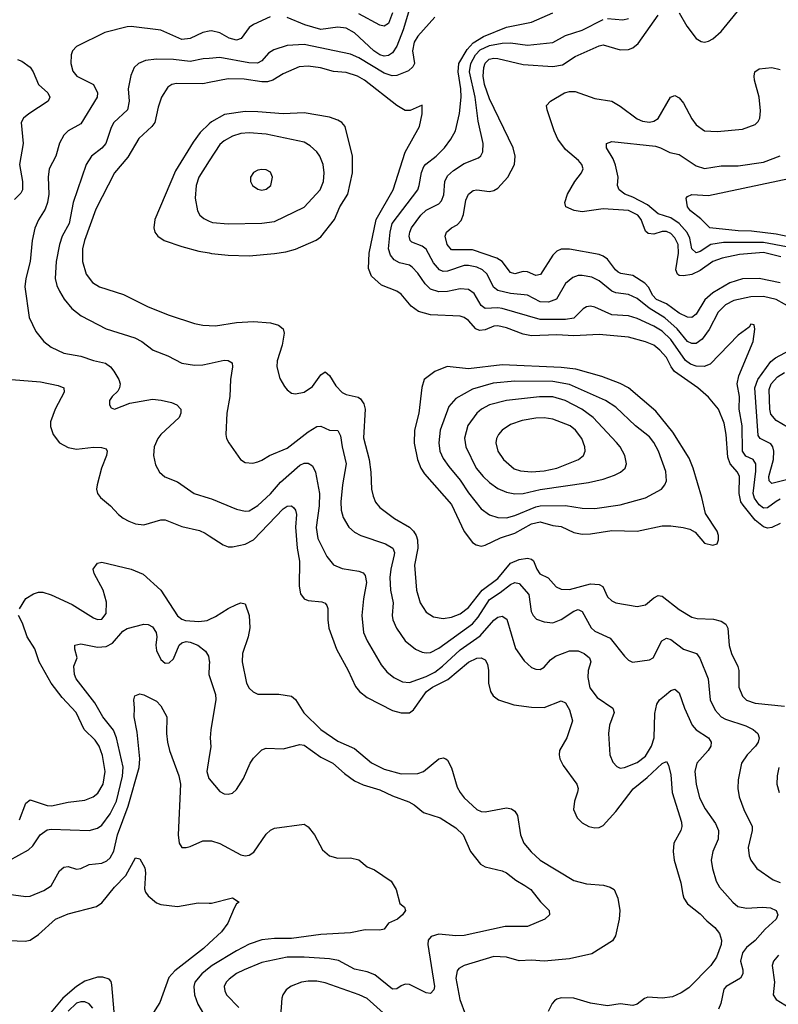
# Model space of a CAD drawing. Header units: inches. Extents: x 1308407 to 1441228, y 959628 to 1036311.
# Tile 724 of 729: x 1429100 to 1432701, y 1020906 to 1025577. Entities that reach past the tile are written whole.
import ezdxf

# ---------------------------------------------------------------- set-up
doc = ezdxf.new("R2010")
doc.units = ezdxf.units.IN
doc.header["$MEASUREMENT"] = 0
doc.layers.add('B4022', color=7, linetype='Continuous')
doc.layers.add('B4032', color=7, linetype='Continuous')

msp = doc.modelspace()

# ---------------------------------------------------------------- linework, layer by layer
at = {"layer": 'B4022', "color": 5}
for points, elevation in [([(1430000, 1025522.6), (1429970, 1025517.3), (1429910, 1025488.7), (1429870, 1025483.6), (1429770, 1025527.7), (1429630, 1025544.9), (1429610, 1025543.4), (1429503.8, 1025516.2), (1429369.3, 1025450.7), (1429350.3, 1025430), (1429344.4, 1025410), (1429342.6, 1025370), (1429352.5, 1025332.5), (1429371.7, 1025310), (1429450.1, 1025270.1), (1429469.2, 1025230), (1429468.1, 1025210), (1429390, 1025082.7), (1429330.3, 1025050), (1429310, 1025029.7), (1429288.9, 1024991.1), (1429271.8, 1024930), (1429240.6, 1024870), (1429235.1, 1024830), (1429238.3, 1024750), (1429232.1, 1024710), (1429221.5, 1024678.5), (1429190, 1024628.2), (1429171.9, 1024588.1), (1429160.1, 1024530), (1429150.1, 1024430), (1429129.4, 1024350), (1429125.4, 1024310), (1429144.9, 1024164.9), (1429177.5, 1024097.5), (1429215.3, 1024050), (1429250, 1024023.2), (1429310, 1023995.5), (1429390, 1023981.5), (1429450, 1023960.5), (1429507.1, 1023947.1), (1429530.8, 1023930.8), (1429546.5, 1023910), (1429570.3, 1023870), (1429576.5, 1023850), (1429574, 1023830), (1429565.4, 1023814.6), (1429539.1, 1023790), (1429526, 1023770), (1429526.4, 1023750), (1429535.2, 1023735.2), (1429550, 1023728.8), (1429622.7, 1023757.3), (1429730, 1023776.3), (1429772.3, 1023772.3), (1429821.1, 1023761.1), (1429845.5, 1023750), (1429864.4, 1023730), (1429864.6, 1023710), (1429856.5, 1023690), (1429770.3, 1023610), (1429755.3, 1023590), (1429738.7, 1023550), (1429734.9, 1023510), (1429744.8, 1023464.8), (1429763.1, 1023430), (1429789.1, 1023409.1), (1429850, 1023384.6), (1429927.7, 1023330), (1430000, 1023306.7)], 2840), ([(1429090, 1025387.9), (1429110, 1025381.3), (1429150, 1025351.5), (1429164.2, 1025330), (1429190.1, 1025270.1), (1429234.3, 1025230), (1429244, 1025210), (1429235.6, 1025190), (1429144, 1025130), (1429118.9, 1025110), (1429107.1, 1025090), (1429116.8, 1024990), (1429099.8, 1024890), (1429113.7, 1024810), (1429113.7, 1024770), (1429106.3, 1024753.7), (1429076.1, 1024723.9)], 2820), ([(1430000, 1025393.4), (1429971.1, 1025391.1), (1429910, 1025378.5), (1429830, 1025388.7), (1429750.1, 1025389.9), (1429696.9, 1025383.1), (1429664.9, 1025370), (1429643.6, 1025350), (1429627.1, 1025312.9), (1429615.3, 1025250), (1429619.5, 1025190), (1429611.7, 1025150), (1429547, 1025090), (1429534.1, 1025065.9), (1429508.5, 1024990), (1429490, 1024968.1), (1429440.7, 1024930), (1429416, 1024890), (1429354.8, 1024710), (1429335, 1024610), (1429302.4, 1024550), (1429288.7, 1024511.3), (1429274.1, 1024430), (1429268.8, 1024350), (1429276.6, 1024316.6), (1429289, 1024289), (1429311.3, 1024251.3), (1429347.6, 1024207.6), (1429392.1, 1024172.1), (1429510, 1024111.2), (1429647.1, 1024067.1), (1429679.5, 1024050), (1429734.4, 1024010), (1429802.6, 1023982.6), (1429870, 1023948.1), (1429930, 1023937.8), (1429970, 1023939), (1430000, 1023946)], 2860), ([(1430000, 1025278.8), (1429970, 1025272.9), (1429844.8, 1025275.2), (1429821.7, 1025270), (1429803.2, 1025256.8), (1429773.8, 1025210), (1429757.7, 1025162.3), (1429741.3, 1025090), (1429727.6, 1025070), (1429666, 1025014), (1429614.3, 1024925.7), (1429550.2, 1024850), (1429462.1, 1024677.9), (1429408.1, 1024530), (1429398.2, 1024490), (1429398.5, 1024430), (1429416.3, 1024370), (1429445.5, 1024330), (1429479.5, 1024310), (1429593.1, 1024273.1), (1429710, 1024215.6), (1429810, 1024175.5), (1429930, 1024135.6), (1429970, 1024127.5), (1430000, 1024125.8)], 2880), ([(1430000, 1025083.9), (1429957.2, 1025042.8), (1429923.6, 1024996.4), (1429840.3, 1024859.7), (1429741.8, 1024630), (1429736.5, 1024590), (1429742.3, 1024570), (1429755.3, 1024550), (1429786, 1024530), (1429870, 1024501.9), (1429950, 1024479.8), (1430000, 1024470.5)], 2920), ([(1430000, 1024907.1), (1429950.2, 1024830), (1429937.4, 1024790), (1429933.8, 1024730), (1429943.9, 1024670), (1429955.6, 1024650), (1429973.6, 1024633.6), (1430000, 1024621.5)], 2940), ([(1429061, 1023870), (1429199.1, 1023859.1), (1429282.4, 1023842.4), (1429310.2, 1023830.2), (1429311.5, 1023810), (1429268.3, 1023730), (1429246.5, 1023670), (1429246.8, 1023646.8), (1429258.7, 1023610), (1429288.7, 1023570), (1429330, 1023547.9), (1429370, 1023539.8), (1429450, 1023548.4), (1429487.9, 1023547.9), (1429510, 1023540.7), (1429514.9, 1023530), (1429512.4, 1023510), (1429488.1, 1023450), (1429468.4, 1023370), (1429465.2, 1023350), (1429469.1, 1023330), (1429484.6, 1023310), (1429530.9, 1023270.9), (1429570, 1023229), (1429591.5, 1023211.5), (1429618.1, 1023198.1), (1429650, 1023185.4), (1429690, 1023180.2), (1429770, 1023204.4), (1429790, 1023204.6), (1429870, 1023172.3), (1429953.8, 1023153.8), (1429980.8, 1023140.8), (1430000, 1023128.2)], 2820), ([(1429098.7, 1022781.3), (1429130, 1022830.4), (1429166.4, 1022853.6), (1429190, 1022861.3), (1429210, 1022861.8), (1429250, 1022848.3), (1429350, 1022802.3), (1429450, 1022739.7), (1429470, 1022731.3), (1429490, 1022732.8), (1429510, 1022760.5), (1429512.9, 1022813), (1429496.1, 1022870), (1429453, 1022950), (1429449.6, 1022970), (1429470, 1022998), (1429490, 1023003.7), (1429630, 1022969.6), (1429686.3, 1022946.3), (1429770, 1022870.2), (1429849, 1022749), (1429870, 1022732.8), (1429886.6, 1022726.5), (1429950, 1022722.2), (1429990, 1022727.3), (1430000, 1022731.7)], 2780), ([(1429098.7, 1021781.3), (1429130, 1021860.3), (1429150, 1021875.5), (1429230, 1021849.6), (1429252, 1021848), (1429330, 1021865.1), (1429410, 1021875), (1429449.7, 1021890), (1429471.8, 1021908.2), (1429496.5, 1021950), (1429506, 1022010), (1429493.2, 1022086.8), (1429476.9, 1022130), (1429458.5, 1022158.5), (1429406.5, 1022210), (1429369.1, 1022290), (1429301.7, 1022361.7), (1429249.6, 1022429.6), (1429192.1, 1022530), (1429171.9, 1022591.9), (1429135.6, 1022650), (1429113.3, 1022713.3), (1429094.8, 1022750)], 2780), ([(1429050, 1021587.8), (1429142, 1021638), (1429162.6, 1021657.4), (1429198.2, 1021710), (1429230, 1021733.1), (1429250, 1021736.1), (1429430, 1021730.9), (1429470, 1021741.4), (1429490, 1021755.4), (1429530, 1021810.2), (1429559.8, 1021870), (1429588.2, 1021988.2), (1429590.9, 1022030.9), (1429560.1, 1022170), (1429546.2, 1022206.2), (1429495.4, 1022270), (1429456.8, 1022336.8), (1429368.9, 1022450), (1429359.8, 1022470), (1429356.9, 1022510), (1429372.4, 1022550), (1429362.4, 1022590), (1429362, 1022610), (1429390, 1022615.9), (1429470, 1022600.7), (1429510, 1022603.7), (1429540.6, 1022619.4), (1429590, 1022676.5), (1429610, 1022689.2), (1429690, 1022708.9), (1429710, 1022707.4), (1429730, 1022697), (1429748, 1022670), (1429751.6, 1022650), (1429747.2, 1022610), (1429750, 1022584.9), (1429770, 1022542), (1429790, 1022524.7), (1429810, 1022526.2), (1429830, 1022544.6), (1429857.8, 1022610), (1429870, 1022620.6), (1429890, 1022626.7), (1429910, 1022624.5), (1429946, 1022610), (1429981.5, 1022581.5), (1429997, 1022557), (1430000, 1022534.9)], 2760), ([(1430000, 1022512.7), (1429998.4, 1022470), (1430000, 1022465.1)], 2760), ([(1428950, 1021441.6), (1429130, 1021417.5), (1429150, 1021419.3), (1429214.3, 1021445.7), (1429250, 1021468.2), (1429290, 1021538.3), (1429310, 1021556.5), (1429330, 1021559), (1429370, 1021546.4), (1429390, 1021549.3), (1429430, 1021569.3), (1429490, 1021576.1), (1429514, 1021586), (1429530, 1021600.2), (1429547.7, 1021632.3), (1429564.8, 1021710), (1429614.4, 1021845.6), (1429667.9, 1022030), (1429671.2, 1022070), (1429657.1, 1022197.2), (1429642.9, 1022270), (1429645.3, 1022310), (1429641.6, 1022350), (1429647.3, 1022370), (1429670, 1022379.3), (1429690, 1022374), (1429750, 1022344.4), (1429770, 1022322), (1429799.2, 1022270), (1429796.8, 1022190), (1429802, 1022150), (1429811.7, 1022110), (1429855, 1021990), (1429862.8, 1021950), (1429853, 1021710), (1429857.8, 1021670), (1429870, 1021650.4), (1429890, 1021649), (1429910, 1021654.6), (1429970, 1021680.9), (1430000, 1021681.4)], 2740), ([(1430000, 1022081.2), (1429988.6, 1022010), (1429997.8, 1021977.8), (1430000, 1021975.1)], 2760), ([(1429050, 1021208.4), (1429125.8, 1021205.9), (1429150, 1021210.3), (1429190, 1021236.9), (1429270, 1021310.2), (1429330, 1021334.7), (1429465.2, 1021370), (1429490, 1021387.2), (1429550, 1021460.7), (1429603.6, 1021516.4), (1429650, 1021600.7), (1429670, 1021596.3), (1429693.8, 1021553.9), (1429697.7, 1021530), (1429693, 1021453), (1429697.4, 1021437.4), (1429710, 1021420.5), (1429750, 1021387), (1429770, 1021379.6), (1429850, 1021369.4), (1429947.1, 1021387.1), (1430000, 1021385.3)], 2720), ([(1430000, 1021195.3), (1429972.9, 1021170), (1429836, 1021064), (1429807.6, 1021032.4), (1429766, 1020914), (1429723.8, 1020850)], 2720), ([(1429548.8, 1020870), (1429538, 1020998), (1429534.2, 1021014.3), (1429525.4, 1021025.4), (1429494.7, 1021034.7), (1429470, 1021035.1), (1429410, 1021015.4), (1429370.6, 1020990), (1429305.5, 1020934.4), (1429217.7, 1020830)], 2720), ([(1430000, 1021078.8), (1429964.2, 1021050), (1429932, 1021010), (1429926.5, 1020990), (1429929.5, 1020950), (1429945.6, 1020905.6), (1430000, 1020814.7)], 2740), ([(1429447.4, 1020887.4), (1429430, 1020907.9), (1429410, 1020917.4), (1429390, 1020918.1), (1429370, 1020910.8), (1429330, 1020873.9)], 2740)]:
    msp.add_lwpolyline(points, dxfattribs=dict(at, elevation=elevation))
at = {"layer": 'B4032', "color": 5}
for points, elevation in [([(1432230, 1025610.2), (1432266.6, 1025546.6), (1432310, 1025487.4), (1432333.9, 1025473.9), (1432350, 1025471.3), (1432370, 1025475.9), (1432390, 1025486.4), (1432430, 1025521.8), (1432550, 1025668)], 2820), ([(1430954.8, 1025645.2), (1430920.2, 1025530), (1430890, 1025451.7), (1430870, 1025420.2), (1430850, 1025407.2), (1430830, 1025404.5), (1430809.2, 1025410), (1430780.7, 1025430), (1430690, 1025515.2), (1430650, 1025537.2), (1430610, 1025541.5), (1430530, 1025530.4), (1430453.7, 1025553.7), (1430370, 1025587.3)], 2840), ([(1430288.8, 1025591.2), (1430210, 1025555), (1430190, 1025540.3), (1430151.5, 1025488.5), (1430130, 1025480.8), (1430095.1, 1025490), (1430050, 1025514.9), (1430010, 1025524.3), (1430000, 1025522.6)], 2840), ([(1431070.7, 1025589.3), (1430990, 1025498.5), (1430972.5, 1025470), (1430965.3, 1025430), (1430973.3, 1025370), (1430966.9, 1025353.1), (1430945.4, 1025334.6), (1430890, 1025312.7), (1430868.3, 1025311.7), (1430830, 1025323.4), (1430710, 1025395.9), (1430670, 1025414.1), (1430450, 1025459.6), (1430370, 1025454.5), (1430306.4, 1025433.6), (1430280.8, 1025419.2), (1430250, 1025382.9), (1430229, 1025371), (1430187.9, 1025372.1), (1430050, 1025397.5), (1430000, 1025393.4)], 2860), ([(1430869.6, 1025610), (1430850, 1025558.7), (1430830, 1025547.1), (1430810, 1025551.6), (1430710, 1025605.6)], 2820), ([(1432710, 1023301.9), (1432690, 1023291.9), (1432650, 1023260.6), (1432630, 1023259.9), (1432610, 1023275.9), (1432587.6, 1023307.6), (1432581.4, 1023330), (1432594.6, 1023434.6), (1432593.8, 1023470), (1432581.5, 1023490), (1432547.2, 1023507.2), (1432529.9, 1023530), (1432529.2, 1023650), (1432514.4, 1023730), (1432516, 1023790), (1432504.6, 1023850), (1432512.7, 1023887.3), (1432581.3, 1024050), (1432588.7, 1024108.7), (1432586, 1024130), (1432570, 1024132.7), (1432562, 1024118), (1432510, 1024080.7), (1432377.4, 1023942.6), (1432348.9, 1023931.1), (1432310, 1023932.7), (1432283.1, 1023943.1), (1432260, 1023960), (1432190, 1024059.7), (1432150, 1024099.1), (1432110, 1024123.7), (1432030, 1024159.5), (1431990, 1024171.9), (1431910, 1024177.1), (1431830, 1024214.1), (1431810, 1024217.5), (1431790, 1024214.8), (1431774.6, 1024205.4), (1431730, 1024161.6), (1431690, 1024154.5), (1431570, 1024155.3), (1431390, 1024207.5), (1431370, 1024210.7), (1431310, 1024207.3), (1431290, 1024220.6), (1431257.5, 1024277.5), (1431230, 1024297), (1431190, 1024300.5), (1431130, 1024288.1), (1431090, 1024286.6), (1431050, 1024299.5), (1431024.3, 1024324.3), (1430990, 1024374.8), (1430963.5, 1024403.5), (1430950, 1024412.1), (1430903.1, 1024423.1), (1430877.4, 1024437.4), (1430859.8, 1024459.8), (1430850.9, 1024490), (1430858.8, 1024570), (1430868.5, 1024610), (1430989.2, 1024770), (1430996.7, 1024790), (1431007.3, 1024852.7), (1431018.6, 1024881.4), (1431027.4, 1024892.6), (1431076.7, 1024930), (1431116.3, 1024970), (1431146.4, 1025010), (1431167.9, 1025050), (1431187.1, 1025132.9), (1431196, 1025210), (1431194.3, 1025250), (1431181.6, 1025330), (1431184.3, 1025370), (1431223.3, 1025436.7), (1431251.7, 1025468.2), (1431301.9, 1025498.1), (1431410, 1025541.3), (1431530, 1025565.4), (1431630.5, 1025609.5)], 2860), ([(1432770, 1024205.2), (1432690, 1024249.4), (1432630, 1024263.9), (1432570, 1024262.8), (1432490, 1024244.6), (1432450, 1024224.5), (1432415, 1024190), (1432372.9, 1024107.1), (1432339.2, 1024060.8), (1432310, 1024040.2), (1432290, 1024040.2), (1432270, 1024051), (1432220.3, 1024110), (1432162.2, 1024162.2), (1432088.3, 1024208.3), (1432030, 1024253.9), (1431990, 1024272.8), (1431930, 1024281.2), (1431910, 1024288.7), (1431850, 1024337.7), (1431815.2, 1024355.2), (1431770, 1024364.1), (1431750, 1024363), (1431725.4, 1024354.6), (1431690, 1024325.3), (1431648.2, 1024251.8), (1431610, 1024236.9), (1431570, 1024238.2), (1431510, 1024270.4), (1431430, 1024278.3), (1431370, 1024292.2), (1431348.9, 1024308.9), (1431318.3, 1024370), (1431296.5, 1024390), (1431270, 1024403.4), (1431230, 1024411.8), (1431210, 1024410.4), (1431130, 1024383.7), (1431110, 1024383.1), (1431092.9, 1024390), (1431063.7, 1024423.7), (1431028.7, 1024488.7), (1431010, 1024502.2), (1430961.7, 1024521.7), (1430953.6, 1024530), (1430948.7, 1024550), (1430951.2, 1024570), (1430959.9, 1024590), (1431004.3, 1024650), (1431030, 1024673.2), (1431090, 1024703.2), (1431102.7, 1024717.3), (1431113, 1024747), (1431117.2, 1024810), (1431130, 1024835.9), (1431158.6, 1024861.4), (1431210, 1024894.8), (1431277.4, 1024922.6), (1431289.1, 1024930.9), (1431298.9, 1024950), (1431300.6, 1024990), (1431275.8, 1025095.7), (1431261.4, 1025210), (1431234.6, 1025330), (1431241, 1025370), (1431263.2, 1025410), (1431285.7, 1025434.3), (1431330, 1025454.9), (1431390, 1025466.6), (1431430, 1025467.1), (1431510, 1025456), (1431630, 1025469.5), (1431690, 1025502.2), (1431770, 1025527.9), (1431870, 1025577.9)], 2840), ([(1432710, 1024329.5), (1432610, 1024349.2), (1432530, 1024348.4), (1432470, 1024329.5), (1432390, 1024282.1), (1432351.4, 1024248.6), (1432310, 1024179.8), (1432290, 1024164.9), (1432270, 1024165.7), (1432230, 1024184.3), (1432170, 1024229.2), (1432121.8, 1024250), (1432103.2, 1024270), (1432086, 1024306), (1432066.6, 1024326.6), (1432010, 1024364), (1431953.3, 1024373.2), (1431939.8, 1024379.8), (1431927.2, 1024390), (1431890, 1024441.7), (1431870, 1024456.1), (1431850, 1024463.2), (1431710, 1024488.6), (1431670, 1024488.2), (1431650, 1024479.3), (1431630, 1024459.8), (1431572, 1024368), (1431550, 1024363.9), (1431510, 1024381.5), (1431490, 1024383), (1431450, 1024371.8), (1431430, 1024377.3), (1431389.6, 1024429.6), (1431365.5, 1024445.5), (1431250, 1024485.1), (1431150, 1024486), (1431128.6, 1024510), (1431119.4, 1024550), (1431125.1, 1024570), (1431149.7, 1024590), (1431176.5, 1024603.5), (1431195.4, 1024624.6), (1431206.7, 1024653.4), (1431218.4, 1024721.6), (1431230.5, 1024749.5), (1431252.9, 1024767.1), (1431270, 1024770.1), (1431330, 1024762.3), (1431350, 1024766.4), (1431370, 1024778.2), (1431417.7, 1024830), (1431449.1, 1024890), (1431452.1, 1024930), (1431442.7, 1024970), (1431330, 1025201.7), (1431306, 1025270), (1431300.6, 1025310), (1431303.8, 1025350), (1431310, 1025371.6), (1431327.7, 1025390), (1431350, 1025395.2), (1431370, 1025393.5), (1431490, 1025364.3), (1431630, 1025354.5), (1431676.8, 1025363.2), (1431737.1, 1025402.9), (1431850, 1025453.5), (1431870, 1025458.3), (1431950, 1025434.1), (1431990, 1025435.9), (1432010, 1025443.7), (1432035.7, 1025464.3), (1432130, 1025598.6)], 2820), ([(1431890, 1025582.3), (1431963.3, 1025576.7), (1431990, 1025583.2)], 2840), ([(1432710, 1023186.4), (1432670, 1023167.5), (1432650, 1023165.2), (1432630, 1023170.8), (1432590, 1023202.9), (1432533.4, 1023273.4), (1432523.4, 1023290), (1432514.3, 1023330), (1432516.2, 1023410), (1432506.3, 1023430), (1432472.8, 1023470), (1432461.1, 1023501.1), (1432453.8, 1023610), (1432442.9, 1023662.9), (1432416.5, 1023730), (1432370, 1023786), (1432318.7, 1023830), (1432208.4, 1023908.4), (1432191.8, 1023930), (1432170, 1023974.5), (1432138.4, 1024010), (1432110, 1024032.6), (1432070, 1024049.4), (1431990, 1024070.4), (1431850, 1024083.6), (1431730, 1024077.6), (1431650, 1024081.8), (1431530, 1024077.4), (1431490, 1024085.7), (1431410, 1024115.6), (1431370, 1024125), (1431350, 1024122.6), (1431310, 1024105.7), (1431282.5, 1024102.5), (1431264.5, 1024110), (1431229.8, 1024150), (1431210, 1024164.1), (1431190.8, 1024170.8), (1431050, 1024177.1), (1430993.5, 1024193.5), (1430958.2, 1024218.2), (1430910, 1024275.8), (1430889.9, 1024289.9), (1430817.8, 1024317.8), (1430770, 1024359.7), (1430756.5, 1024396.5), (1430758.1, 1024470), (1430791.6, 1024630), (1430872.6, 1024770), (1430930, 1024949), (1430997.3, 1025070), (1431011, 1025131), (1431010, 1025172.3), (1430953.2, 1025146.8), (1430930, 1025146.8), (1430890, 1025170.8), (1430737, 1025290), (1430703.5, 1025310), (1430650, 1025327.2), (1430590, 1025332.2), (1430528.6, 1025348.6), (1430470, 1025357.4), (1430427, 1025353), (1430350, 1025321.1), (1430302.4, 1025290), (1430276.8, 1025283.2), (1430250, 1025282.8), (1430165.6, 1025294.4), (1430090, 1025296.6), (1430000, 1025278.8)], 2880), ([(1432712.8, 1024452.8), (1432630, 1024472.7), (1432516.3, 1024463.7), (1432433.9, 1024446.1), (1432390.3, 1024429.7), (1432330, 1024388.1), (1432290, 1024369.1), (1432250, 1024361.5), (1432230, 1024363.9), (1432221.7, 1024370), (1432214.5, 1024390), (1432227.3, 1024470), (1432225.3, 1024510), (1432210, 1024543), (1432190, 1024563), (1432170, 1024572.4), (1432150, 1024572.3), (1432110, 1024560.5), (1432083.2, 1024563.2), (1432070, 1024574), (1432050.3, 1024630), (1432034.3, 1024650), (1431990, 1024671.3), (1431870, 1024680.6), (1431770, 1024666.1), (1431731.3, 1024671.3), (1431692.8, 1024690), (1431688.2, 1024710), (1431700.9, 1024750), (1431734.8, 1024810), (1431766, 1024850), (1431774, 1024870), (1431768.8, 1024890), (1431752.7, 1024910), (1431690, 1024960.7), (1431653.6, 1025010), (1431636.3, 1025050), (1431603.7, 1025150), (1431601, 1025170), (1431619.1, 1025190), (1431685.3, 1025230), (1431710, 1025236.5), (1431736.2, 1025236.2), (1431830, 1025204.2), (1431910, 1025191.1), (1431950, 1025167.5), (1432030, 1025106.5), (1432055.9, 1025095.9), (1432090, 1025091.8), (1432110, 1025096.2), (1432131.1, 1025108.9), (1432188.7, 1025210), (1432210, 1025217.2), (1432230, 1025207.1), (1432250, 1025182), (1432290, 1025106.5), (1432310, 1025078), (1432350, 1025050.2), (1432410, 1025046.7), (1432530, 1025058), (1432590, 1025080.3), (1432605.5, 1025094.5), (1432613.3, 1025110), (1432615.7, 1025144.3), (1432610, 1025209), (1432588.2, 1025290), (1432585.8, 1025310), (1432589.4, 1025330.6), (1432610, 1025344.6), (1432670.1, 1025350.1), (1432710, 1025341.7)], 2780), ([(1430000, 1024470.5), (1430010, 1024468.6), (1430090, 1024460.2), (1430190, 1024456.6), (1430310, 1024468.7), (1430363.4, 1024476.6), (1430410, 1024489.2), (1430508.1, 1024531.9), (1430530, 1024547.2), (1430594.9, 1024630), (1430619.9, 1024690), (1430657.1, 1024750), (1430679.9, 1024850), (1430680.2, 1024930), (1430645.2, 1025070), (1430629.9, 1025089.9), (1430610, 1025101.2), (1430570, 1025114.4), (1430450, 1025135.9), (1430350, 1025129.9), (1430230, 1025140.7), (1430170, 1025141.1), (1430073, 1025127), (1430010, 1025093.5), (1430000, 1025083.9)], 2920), ([(1430000, 1024621.5), (1430014.8, 1024614.8), (1430090, 1024609.5), (1430250, 1024611.7), (1430310, 1024619.4), (1430450, 1024687.1), (1430526.6, 1024770), (1430541.5, 1024810), (1430545.7, 1024850), (1430539.8, 1024890), (1430525.3, 1024930), (1430511.1, 1024950), (1430479.3, 1024979.3), (1430450, 1024996.2), (1430270, 1025033.9), (1430190, 1025040.6), (1430150, 1025037.3), (1430110, 1025024.4), (1430070, 1025002.8), (1430050, 1024984.4), (1430000, 1024907.1)], 2940), ([(1432739.8, 1024499.8), (1432630, 1024520.1), (1432440.5, 1024519.5), (1432379.7, 1024510), (1432330, 1024477.4), (1432310, 1024470.6), (1432290, 1024489.8), (1432280.3, 1024540.3), (1432268.4, 1024568.4), (1432230.4, 1024610.4), (1432190, 1024637.8), (1432130, 1024656.4), (1432079.3, 1024699.3), (1432010, 1024736), (1431972.6, 1024750), (1431945.1, 1024770), (1431938.2, 1024790), (1431940.7, 1024830), (1431927.5, 1024887.5), (1431917.1, 1024917), (1431885.1, 1024970), (1431886, 1024990), (1431910, 1024998.8), (1432117.7, 1024977.7), (1432142, 1024970), (1432186.5, 1024946.5), (1432230, 1024937.3), (1432310, 1024883.5), (1432350, 1024870.9), (1432430, 1024884.2), (1432510, 1024884.2), (1432630, 1024902.1), (1432710, 1024931.8)], 2760), ([(1432750, 1024546.9), (1432690, 1024559.9), (1432573.4, 1024573.4), (1432510, 1024574.9), (1432375.1, 1024590), (1432332.5, 1024632.5), (1432283.5, 1024670), (1432269.8, 1024690), (1432263, 1024730), (1432270, 1024738.4), (1432290, 1024747.4), (1432370, 1024743.5), (1432781.1, 1024830)], 2740), ([(1430000, 1024125.8), (1430030, 1024124.1), (1430130, 1024141.4), (1430210, 1024146), (1430290, 1024139.7), (1430328.5, 1024128.5), (1430350.2, 1024110.2), (1430355.8, 1024090), (1430346.3, 1024033.7), (1430322, 1023958), (1430320.8, 1023930), (1430335.5, 1023875.5), (1430356.5, 1023836.5), (1430370, 1023820.7), (1430390, 1023804.9), (1430410, 1023802), (1430450, 1023810.4), (1430490, 1023837.6), (1430530, 1023892), (1430550, 1023906), (1430570, 1023889), (1430600.7, 1023840.7), (1430630, 1023808.1), (1430650, 1023798.3), (1430707, 1023787), (1430718.2, 1023778.2), (1430734.2, 1023754.2), (1430740.4, 1023730), (1430732.7, 1023592.7), (1430759.2, 1023490), (1430766.6, 1023430), (1430769.2, 1023350), (1430777.4, 1023317.4), (1430788.9, 1023288.9), (1430810, 1023263.6), (1430879.6, 1023210), (1430950, 1023169.5), (1430970, 1023150.2), (1430981.7, 1023130), (1430988.6, 1023110), (1430990.6, 1023070), (1430973.4, 1022990), (1430983.9, 1022870), (1431001.4, 1022810), (1431030, 1022766.7), (1431064.7, 1022744.7), (1431110, 1022736.6), (1431150, 1022742.2), (1431190, 1022758.4), (1431230, 1022789.1), (1431294.8, 1022870), (1431370, 1022925.8), (1431430, 1022998), (1431470, 1023016.4), (1431510, 1023022.5), (1431530, 1023018.5), (1431538.8, 1023010), (1431554.8, 1022970), (1431568.9, 1022948.9), (1431608.6, 1022928.6), (1431646.8, 1022886.8), (1431670, 1022875.8), (1431710, 1022874), (1431810, 1022901.4), (1431850, 1022897.8), (1431868.1, 1022888.1), (1431890, 1022839.5), (1431910, 1022819.6), (1431930.2, 1022810.2), (1432030, 1022792.4), (1432070, 1022800.7), (1432110, 1022834.7), (1432130, 1022845.2), (1432150, 1022842.6), (1432230, 1022778.4), (1432290, 1022743.2), (1432315.7, 1022735.7), (1432393.2, 1022733.2), (1432430, 1022722.9), (1432451.4, 1022710), (1432461.6, 1022690), (1432467.9, 1022607.9), (1432479.2, 1022570), (1432508.9, 1022508.9), (1432513.2, 1022490), (1432513.7, 1022410), (1432530, 1022367.8), (1432550, 1022348.6), (1432590, 1022334.4), (1432730, 1022319.7)], 2880), ([(1432790, 1023406.5), (1432670, 1023377.4), (1432657.9, 1023390), (1432655.5, 1023410), (1432677.1, 1023490), (1432679.2, 1023530), (1432674.8, 1023550), (1432665.3, 1023565.3), (1432614, 1023590), (1432604.8, 1023604.8), (1432589.3, 1023830.7), (1432603.1, 1023870), (1432665.2, 1023954.8), (1432687.8, 1023972.2), (1432755.9, 1024010)], 2840), ([(1430000, 1023946), (1430070, 1023962.4), (1430090, 1023961.1), (1430108, 1023950), (1430110.2, 1023930), (1430100.7, 1023870), (1430097.6, 1023790), (1430083.6, 1023710), (1430078, 1023610), (1430082, 1023590), (1430092.4, 1023570), (1430148.4, 1023490), (1430170, 1023477), (1430206.2, 1023473.8), (1430230, 1023479.5), (1430250, 1023486.7), (1430285.6, 1023510), (1430370, 1023545), (1430470, 1023621.9), (1430510, 1023646.8), (1430530, 1023648.4), (1430570, 1023630.2), (1430610, 1023627.8), (1430623.3, 1023603.4), (1430630.1, 1023550), (1430650.1, 1023470), (1430632.2, 1023370), (1430623.8, 1023290), (1430625.3, 1023250), (1430635.3, 1023215.3), (1430662, 1023170), (1430690, 1023145.2), (1430719.3, 1023130), (1430837, 1023090), (1430871.1, 1023070), (1430879.4, 1023050), (1430878.3, 1023038.2), (1430861.3, 1022970), (1430856.6, 1022930), (1430860.8, 1022870), (1430873.1, 1022810), (1430868.8, 1022750), (1430871.7, 1022730), (1430889.3, 1022690), (1430929.2, 1022630), (1430979.5, 1022590), (1431010, 1022576.9), (1431030, 1022573.7), (1431050, 1022575.5), (1431090, 1022596), (1431249.7, 1022710.3), (1431276.7, 1022743.3), (1431330, 1022827), (1431380.8, 1022859.2), (1431430, 1022897.9), (1431450, 1022906.7), (1431470, 1022903), (1431516.1, 1022850), (1431527.3, 1022770), (1431537.6, 1022750), (1431553.6, 1022733.6), (1431590, 1022720.2), (1431630, 1022716.3), (1431670, 1022730.9), (1431730, 1022770.8), (1431750, 1022778.5), (1431756.4, 1022776.4), (1431770, 1022769), (1431811.7, 1022691.7), (1431830, 1022676.8), (1431903.2, 1022643.2), (1431970, 1022557), (1431990, 1022538.4), (1432009, 1022529), (1432090, 1022539.7), (1432106.3, 1022550), (1432147.8, 1022630), (1432170, 1022643.6), (1432190, 1022636.1), (1432250, 1022591.5), (1432312.8, 1022570), (1432328.2, 1022548.2), (1432367.9, 1022450), (1432377.1, 1022350), (1432400.5, 1022300.5), (1432429.2, 1022270), (1432450, 1022258), (1432547.2, 1022227.2), (1432581.7, 1022210), (1432603.6, 1022190), (1432609.2, 1022170), (1432605.2, 1022150), (1432592.2, 1022130), (1432553.4, 1022090), (1432526, 1022050), (1432510.2, 1021970), (1432509.2, 1021930), (1432515, 1021890), (1432537.1, 1021830), (1432575.9, 1021750), (1432576.9, 1021730), (1432557.1, 1021650), (1432562.6, 1021610), (1432570.2, 1021590.2), (1432598.7, 1021550), (1432675.5, 1021495.5), (1432710, 1021484.4)], 2860), ([(1432744, 1023644), (1432690, 1023675.7), (1432665.9, 1023705.9), (1432659.6, 1023730), (1432657.1, 1023822.9), (1432667.4, 1023850), (1432697, 1023883), (1432730, 1023902.8)], 2820), ([(1430000, 1023306.7), (1430010, 1023303.5), (1430130, 1023255.2), (1430170, 1023245.4), (1430190, 1023247.5), (1430230, 1023271.9), (1430290, 1023328.2), (1430337.7, 1023382.3), (1430430, 1023463.8), (1430450, 1023473.4), (1430470, 1023473.1), (1430490, 1023459.8), (1430504.6, 1023430), (1430523.5, 1023330), (1430522.1, 1023270), (1430508.1, 1023168.1), (1430515.4, 1023115.4), (1430557.6, 1023030), (1430590, 1022990.3), (1430630, 1022973.7), (1430710, 1022960.7), (1430730, 1022952.4), (1430740, 1022940), (1430746.8, 1022906.8), (1430732.1, 1022830), (1430723.5, 1022750), (1430732, 1022670), (1430749.3, 1022630), (1430816, 1022516), (1430843.4, 1022483.4), (1430876.7, 1022456.7), (1430916.3, 1022436.3), (1430950, 1022432.3), (1431030, 1022460.8), (1431070, 1022481.4), (1431107.5, 1022510), (1431190, 1022587.2), (1431285.7, 1022654.3), (1431350, 1022728.6), (1431370, 1022743.2), (1431390, 1022748), (1431412.4, 1022732.4), (1431454.1, 1022594.1), (1431494.7, 1022534.7), (1431530, 1022504), (1431550, 1022496.1), (1431570, 1022494.9), (1431590, 1022505.3), (1431620.2, 1022539.8), (1431642.5, 1022557.5), (1431710, 1022582.9), (1431750, 1022582.7), (1431779.5, 1022570), (1431804.7, 1022550), (1431810.1, 1022530), (1431798.8, 1022490), (1431796.7, 1022456.7), (1431806.9, 1022406.9), (1431841, 1022361), (1431915.3, 1022310), (1431922.3, 1022290), (1431899.6, 1022230), (1431894, 1022190), (1431901.1, 1022090), (1431914.9, 1022054.9), (1431933.9, 1022033.9), (1431950, 1022026), (1431970, 1022029.2), (1432030, 1022053), (1432070, 1022082.8), (1432098.2, 1022130), (1432111.2, 1022170), (1432114, 1022286), (1432124.7, 1022330), (1432137.4, 1022350), (1432159.7, 1022370), (1432190, 1022394.6), (1432210, 1022400.3), (1432230, 1022383.8), (1432254.8, 1022310), (1432292.3, 1022230), (1432310, 1022208.4), (1432368.9, 1022170), (1432377.9, 1022157.9), (1432382.4, 1022150), (1432380.2, 1022130), (1432368.4, 1022110), (1432313.8, 1022050), (1432304.6, 1022010), (1432310.2, 1021949.8), (1432326.2, 1021886.1), (1432353.1, 1021833.1), (1432402.8, 1021762.8), (1432417.4, 1021730), (1432415, 1021690), (1432389.2, 1021630), (1432382.6, 1021590), (1432387.6, 1021550), (1432405.6, 1021490), (1432422.1, 1021462.1), (1432484.9, 1021390), (1432509, 1021369), (1432550, 1021361.2), (1432626.2, 1021366.2), (1432663.5, 1021363.5), (1432690.3, 1021350), (1432698.9, 1021330), (1432690.3, 1021310), (1432637.5, 1021262.5), (1432591.5, 1021208.5), (1432550, 1021175.8), (1432530.1, 1021150), (1432520.6, 1021110), (1432532.7, 1021070), (1432532.8, 1021050), (1432520.8, 1021030), (1432452.6, 1020990), (1432442.8, 1020977.2), (1432427.8, 1020910), (1432417.3, 1020882.7)], 2840), ([(1430000, 1023128.2), (1430065.3, 1023085.3), (1430090, 1023076.9), (1430110, 1023075.8), (1430170, 1023089.5), (1430210, 1023109.5), (1430350, 1023256.9), (1430370, 1023269), (1430390, 1023270.3), (1430401.6, 1023261.6), (1430410, 1023250.5), (1430413.3, 1023230), (1430409.5, 1023170), (1430417.9, 1023070), (1430428.4, 1023008.4), (1430426.4, 1022890), (1430433.3, 1022853.3), (1430450, 1022828.8), (1430470, 1022822), (1430534.9, 1022814.9), (1430549.3, 1022809.3), (1430558.5, 1022798.5), (1430563.5, 1022783.5), (1430562.1, 1022730), (1430568.1, 1022690), (1430603.5, 1022590), (1430658.5, 1022490), (1430694.2, 1022414.2), (1430712.6, 1022390), (1430750, 1022361.1), (1430870, 1022299.4), (1430910, 1022288), (1430950, 1022289.4), (1430970, 1022303.2), (1431030.9, 1022390), (1431060.2, 1022410), (1431132.8, 1022447.2), (1431230, 1022528.9), (1431270, 1022548.6), (1431290, 1022550.2), (1431310, 1022539.5), (1431320.2, 1022520.2), (1431325.2, 1022490), (1431325.5, 1022430), (1431334, 1022390), (1431347.2, 1022370), (1431372.7, 1022350), (1431446.2, 1022326.2), (1431530, 1022315.2), (1431590, 1022314.3), (1431670, 1022344.9), (1431690, 1022336.5), (1431710, 1022303), (1431723.8, 1022250), (1431696.8, 1022170), (1431662, 1022110), (1431660.2, 1022090), (1431664.5, 1022070), (1431679.4, 1022039.4), (1431744.8, 1021950), (1431750.2, 1021930), (1431748.1, 1021911.9), (1431733.8, 1021870), (1431729.2, 1021830), (1431746, 1021790), (1431770, 1021766), (1431801.6, 1021750), (1431830, 1021743), (1431850, 1021744.2), (1431870, 1021754), (1431930, 1021819.8), (1432012.5, 1021927.5), (1432078.5, 1021981.5), (1432150, 1022048.9), (1432170, 1022057.1), (1432179.8, 1022039.8), (1432190, 1021994.8), (1432196.6, 1021910), (1432241.5, 1021770), (1432242.7, 1021750), (1432237.7, 1021730), (1432205.5, 1021670), (1432202.3, 1021630), (1432206.6, 1021590), (1432238, 1021482), (1432247.3, 1021427.3), (1432252.1, 1021410), (1432270, 1021382), (1432330, 1021334.9), (1432361.2, 1021301.2), (1432399.1, 1021270), (1432421.2, 1021241.2), (1432430.4, 1021210), (1432428.8, 1021190), (1432407.7, 1021130), (1432380.1, 1021090), (1432276.6, 1020983.4), (1432239.7, 1020960.3), (1432198.1, 1020941.9), (1432150, 1020934.3), (1432081.2, 1020938.8), (1432066.1, 1020933.9), (1432030, 1020906.6), (1432010, 1020900.5), (1431950, 1020908), (1431890, 1020899.2), (1431810, 1020911.7), (1431730, 1020935.5), (1431670, 1020936.3), (1431649.4, 1020930.6), (1431637.8, 1020922.2), (1431626.7, 1020910), (1431608.3, 1020871.7)], 2820), ([(1430000, 1022731.7), (1430030, 1022745), (1430090, 1022783.9), (1430130, 1022803.2), (1430150, 1022810.2), (1430170, 1022806), (1430190, 1022750.8), (1430191.9, 1022691.9), (1430184, 1022650), (1430157.8, 1022570), (1430156.5, 1022530), (1430177.1, 1022430), (1430190, 1022405.3), (1430207.9, 1022387.9), (1430230, 1022377.5), (1430330, 1022377.8), (1430390, 1022367.6), (1430410, 1022351.7), (1430449.3, 1022289.3), (1430529.4, 1022209.4), (1430610, 1022153.8), (1430690, 1022120.1), (1430770, 1022050.9), (1430830, 1022021.5), (1430910, 1021999.3), (1430990, 1022000.1), (1431016.1, 1022010), (1431090, 1022070.2), (1431110, 1022075.6), (1431122, 1022070), (1431130, 1022063.8), (1431150, 1022028.2), (1431176.7, 1021936.7), (1431190.1, 1021910.1), (1431210, 1021885.6), (1431270, 1021830.2), (1431290, 1021820.2), (1431310, 1021819.2), (1431410, 1021838.5), (1431433.7, 1021833.7), (1431450, 1021822), (1431462.2, 1021802.2), (1431477.2, 1021710), (1431492.6, 1021670), (1431528.4, 1021628.4), (1431570.1, 1021590.1), (1431730, 1021492.9), (1431790, 1021477.3), (1431870.8, 1021470.8), (1431902.2, 1021462.2), (1431921.3, 1021450), (1431938.9, 1021410), (1431948.9, 1021350), (1431946, 1021310), (1431928.7, 1021230), (1431913.1, 1021206.9), (1431815.2, 1021144.8), (1431710, 1021121.1), (1431590, 1021109.9), (1431530, 1021115.2), (1431470, 1021112.5), (1431410, 1021128.6), (1431350, 1021133.1), (1431210.1, 1021089.9), (1431183.7, 1021076.3), (1431176.2, 1021063.8), (1431170.8, 1021030), (1431188.9, 1020928.9), (1431216, 1020856)], 2780), ([(1430000, 1022534.9), (1430000.7, 1022530), (1430000, 1022512.7)], 2760), ([(1430000, 1022465.1), (1430030, 1022376), (1430031.2, 1022351.2), (1430008.1, 1022208.1), (1430004.6, 1022170), (1430007.4, 1022127.4), (1430000, 1022081.2)], 2760), ([(1430000, 1021975.1), (1430050, 1021915.3), (1430070, 1021904.6), (1430090, 1021902.6), (1430110, 1021907.2), (1430130, 1021924.2), (1430162.4, 1021977.6), (1430193.6, 1022050), (1430210, 1022072.9), (1430250, 1022112.7), (1430270, 1022121.3), (1430350, 1022118.3), (1430430, 1022138.6), (1430450, 1022135.6), (1430530, 1022077.7), (1430586.5, 1022050), (1430641.1, 1022001.1), (1430690, 1021966.7), (1430730, 1021947), (1430810, 1021923), (1430870, 1021894.4), (1430946.4, 1021866.4), (1430972.6, 1021852.6), (1431016.1, 1021816.1), (1431095.3, 1021790), (1431170, 1021743), (1431205.4, 1021710), (1431239.1, 1021630), (1431287, 1021570), (1431310, 1021558), (1431390, 1021538.9), (1431410, 1021529.1), (1431454.2, 1021494.2), (1431498, 1021470), (1431525.5, 1021450), (1431571.4, 1021391.4), (1431612.7, 1021350), (1431614.9, 1021330), (1431593, 1021310), (1431510, 1021274.4), (1431404.9, 1021275.1), (1431210, 1021232.1), (1431170, 1021230.6), (1431090, 1021238), (1431052.4, 1021227.6), (1431039.4, 1021210), (1431037.6, 1021190), (1431069.2, 1020990.8), (1431065.8, 1020974.2), (1431050, 1020956.9), (1431030, 1020959.7), (1430950, 1020999.2), (1430930, 1021001.1), (1430910, 1020993.6), (1430890, 1020978.4), (1430870, 1020978), (1430785.5, 1021045.5), (1430750, 1021059.1), (1430690, 1021073), (1430612.9, 1021112.9), (1430570, 1021120.8), (1430450, 1021129.4), (1430370, 1021128.8), (1430250, 1021103.8), (1430166, 1021070), (1430130, 1021051.2), (1430095, 1021025), (1430080.2, 1021010), (1430071.3, 1020990), (1430073.2, 1020970), (1430081.8, 1020950), (1430140.2, 1020890)], 2760), ([(1432702.9, 1022030), (1432694.7, 1021990), (1432693.2, 1021950), (1432705, 1021910)], 2880), ([(1430000, 1021681.4), (1430010, 1021681.5), (1430050, 1021668.8), (1430150, 1021614.6), (1430170, 1021610.3), (1430190, 1021613.1), (1430211.9, 1021628.1), (1430270, 1021712.7), (1430290, 1021732.7), (1430310, 1021741.6), (1430450, 1021760.5), (1430470, 1021747.7), (1430499.5, 1021710), (1430538, 1021638), (1430570, 1021610.3), (1430610, 1021598.9), (1430670, 1021601.3), (1430710, 1021590.4), (1430750, 1021557.3), (1430783.8, 1021543.8), (1430864, 1021490), (1430887.3, 1021450), (1430904.7, 1021384.7), (1430927.1, 1021367.1), (1430930.8, 1021350), (1430917, 1021330), (1430893.7, 1021310), (1430850.4, 1021290), (1430830, 1021262.9), (1430810, 1021258), (1430740.5, 1021259.5), (1430670, 1021245.4), (1430530, 1021236.8), (1430390, 1021218.4), (1430310, 1021217.9), (1430250, 1021211.3), (1430190, 1021191.3), (1430130, 1021159), (1430013.9, 1021090), (1430000, 1021078.8)], 2740), ([(1430000, 1021385.3), (1430010, 1021384.9), (1430110, 1021410.3), (1430142, 1021390), (1430130, 1021382), (1430117.5, 1021362.5), (1430088.2, 1021290), (1430058.4, 1021250), (1430000, 1021195.3)], 2720), ([(1432701.1, 1021138.9), (1432678.4, 1021110), (1432671.6, 1021090), (1432682, 1021010), (1432676.8, 1020950), (1432690, 1020928.5), (1432752, 1020890)], 2860), ([(1430825.2, 1020865.2), (1430750, 1020932.9), (1430710.9, 1020950.9), (1430550, 1021007.3), (1430510, 1021014.9), (1430470, 1021015.2), (1430437.3, 1021010), (1430388.6, 1020991.4), (1430365.1, 1020974.9), (1430349.2, 1020950.8), (1430344.7, 1020935.3), (1430337.8, 1020850)], 2780)]:
    msp.add_lwpolyline(points, dxfattribs=dict(at, elevation=elevation))
for points, elevation in [([(1430250, 1024867), (1430230, 1024862.9), (1430210, 1024851.8), (1430195.5, 1024830), (1430195.5, 1024810), (1430205.5, 1024790), (1430230, 1024773.4), (1430250, 1024768.9), (1430270, 1024773.4), (1430291.6, 1024790), (1430300.9, 1024830), (1430290, 1024854.5), (1430270, 1024864.5)], 2960), ([(1431390, 1023940.3), (1431230, 1023920.6), (1431128.9, 1023931.1), (1431070, 1023907.7), (1431019.5, 1023870), (1431008.2, 1023831.8), (1430994.2, 1023710), (1430973.8, 1023630), (1430972.6, 1023567.4), (1430988.5, 1023490), (1431004.8, 1023450), (1431022.1, 1023422.1), (1431150, 1023277.8), (1431210, 1023148.9), (1431250, 1023096.5), (1431266, 1023086), (1431290, 1023079.7), (1431310, 1023084.2), (1431381.8, 1023118.2), (1431450, 1023141.4), (1431530, 1023184.6), (1431570, 1023194.4), (1431630, 1023177.4), (1431670, 1023172.3), (1431730, 1023144.3), (1431770, 1023136.8), (1431810, 1023137.8), (1431910, 1023153.4), (1432030, 1023150.1), (1432150, 1023175.9), (1432190, 1023176.3), (1432248.7, 1023168.7), (1432280.6, 1023160.6), (1432306, 1023146), (1432350, 1023094.4), (1432390, 1023084.4), (1432410, 1023091), (1432416.9, 1023110), (1432416.4, 1023130), (1432409.7, 1023150), (1432354.4, 1023234.4), (1432337.4, 1023310), (1432296, 1023450), (1432277.4, 1023497.4), (1432199.6, 1023619.6), (1432119.4, 1023719.4), (1431990, 1023831.2), (1431950.8, 1023850.8), (1431863.8, 1023883.8), (1431739.1, 1023919.1), (1431670, 1023926.6)], 2920), ([(1431450, 1023862.9), (1431346.9, 1023853.1), (1431250, 1023824.9), (1431170, 1023779.4), (1431137.3, 1023742.7), (1431095.3, 1023630), (1431088.9, 1023570), (1431094.5, 1023530), (1431110, 1023495.2), (1431136.7, 1023456.7), (1431190, 1023392.6), (1431230, 1023331.8), (1431290, 1023256.8), (1431330, 1023228.6), (1431370, 1023214.8), (1431410, 1023214), (1431450, 1023224.2), (1431550, 1023266.7), (1431570, 1023270.8), (1431690, 1023272), (1431770, 1023260.1), (1431830, 1023258.9), (1431950, 1023275.5), (1432070.4, 1023309.5), (1432146.6, 1023350), (1432162.7, 1023370), (1432169.8, 1023390), (1432166.5, 1023433.5), (1432132.7, 1023530), (1432110, 1023571.7), (1432090, 1023597.5), (1432022.2, 1023650), (1431930, 1023738.7), (1431880.4, 1023770), (1431710, 1023847.1), (1431630, 1023861.3)], 2940), ([(1431567.8, 1023787.8), (1431410.1, 1023769.9), (1431330.3, 1023750), (1431292.4, 1023730), (1431269.7, 1023710.3), (1431227.4, 1023652.6), (1431211.7, 1023591.7), (1431217.7, 1023550), (1431266.6, 1023450), (1431299.4, 1023410), (1431330, 1023381.6), (1431370, 1023352.3), (1431410, 1023335), (1431450, 1023328.4), (1431490, 1023328.7), (1431570, 1023347.7), (1431799.1, 1023380.9), (1431870, 1023397.6), (1431923.9, 1023416.1), (1431951.5, 1023430), (1431974, 1023450), (1431979.8, 1023470), (1431972, 1023510), (1431949.9, 1023550), (1431932, 1023572), (1431822.6, 1023690), (1431768.9, 1023730), (1431689.4, 1023770.6), (1431630, 1023787.3)], 2960), ([(1431590, 1023688.6), (1431550, 1023687.2), (1431484.4, 1023675.6), (1431430, 1023656.8), (1431390.3, 1023630), (1431373.2, 1023610), (1431363.5, 1023590), (1431360.2, 1023570), (1431370.2, 1023530), (1431396.2, 1023490), (1431446.9, 1023446.9), (1431476.3, 1023436.3), (1431530, 1023432.5), (1431590, 1023436.6), (1431650, 1023449), (1431752.8, 1023490), (1431776.4, 1023510), (1431783.5, 1023530), (1431782.5, 1023550), (1431767.9, 1023590), (1431738.2, 1023630), (1431712.1, 1023650), (1431630, 1023682.5)], 2980)]:
    msp.add_lwpolyline(points, close=True, dxfattribs=dict(at, elevation=elevation))

doc.saveas('drawing.dxf')
